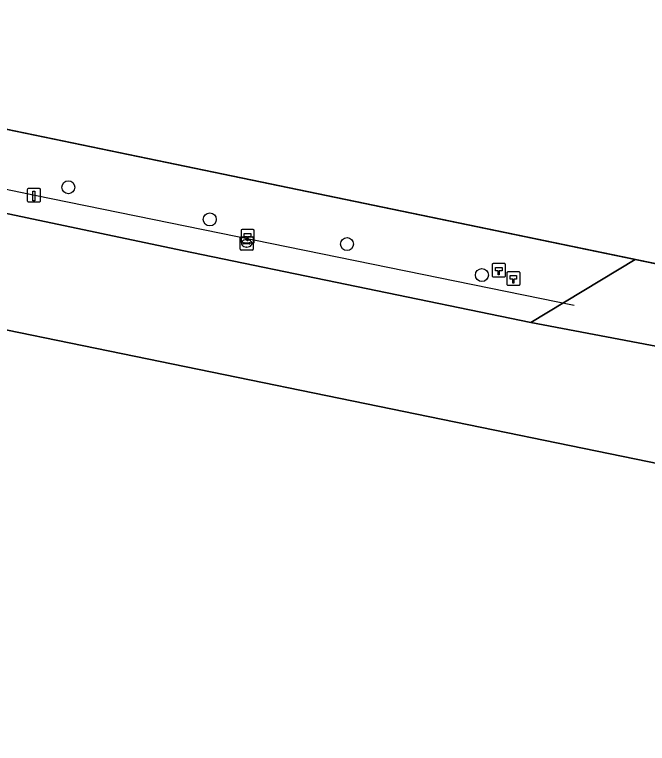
# Model space of a CAD drawing. Extents: x 157692 to 159674, y 381452 to 383291.
# Drawn here: x 159015.7 to 159063.4, y 382768.6 to 382823.6 of the extents above; entities that cross this region are included whole.
import ezdxf

# ---------------------------------------------------------------- set-up
doc = ezdxf.new("R2010")
doc.units = 0
for name, color, linetype in [('IMGEO_Boom', 7, 'Continuous'), ('IMGEO_Brandkraan', 7, 'Continuous'), ('IMGEO_Erf', 7, 'Continuous'), ('IMGEO_Groenvoorziening', 7, 'Continuous'), ('IMGEO_Hectometerpaal', 7, 'Continuous'), ('IMGEO_Hek', 7, 'Continuous'), ('IMGEO_Kademuur', 7, 'Continuous'), ('IMGEO_Muur', 7, 'Continuous'), ('IMGEO_Paal', 7, 'Continuous'), ('IMGEO_Rijbaan_lokaal_open', 7, 'Continuous'), ('IMGEO_Voetpad_open', 7, 'Continuous'), ('IMGEO_Waterloop', 7, 'Continuous')]:
    doc.layers.add(name, color=color, linetype=linetype)

msp = doc.modelspace()

# ---------------------------------------------------------------- linework, layer by layer
at = {"layer": 'IMGEO_Boom'}
for centre in [(159019.74, 382810.546), (159030.4, 382808.117), (159040.739, 382806.256), (159050.901, 382803.926)]:
    msp.add_circle(centre, 0.489, dxfattribs=at)
at = {"layer": 'IMGEO_Brandkraan'}
for p, q in [((159032.677, 382805.887), (159032.677, 382806.739)), ((159032.752, 382806.813), (159033.604, 382806.813)), ((159033.165, 382806.593), (159033.19, 382806.593)), ((159033.678, 382806.739), (159033.678, 382805.887)), ((159032.936, 382806.307), (159032.936, 382806.319)), ((159033.374, 382806.27), (159032.976, 382806.27)), ((159032.979, 382806.356), (159033.377, 382806.356)), ((159033.188, 382806.033), (159033.163, 382806.033)), ((159033.42, 382806.319), (159033.42, 382806.307)), ((159033.604, 382805.813), (159032.752, 382805.813))]:
    msp.add_line(p, q, dxfattribs=at)
for points in [[(159032.677, 382805.887), (159032.677, 382806.739)], [(159032.752, 382806.813), (159033.604, 382806.813)], [(159033.678, 382806.739), (159033.678, 382805.887)], [(159033.604, 382805.813), (159032.752, 382805.813)]]:
    msp.add_lwpolyline(points, dxfattribs=at)
for centre, radius, start, end in [((159032.754, 382806.737), 0.0765, 91.552, 178.448), ((159032.754, 382806.737), 0.0765, 91.552, 178.448), ((159033.602, 382806.737), 0.0765, 1.552, 88.448), ((159033.602, 382806.737), 0.0765, 1.552, 88.448), ((159032.976, 382806.316), 0.0403, 85.8775, 175.7526), ((159032.973, 382806.306), 0.0366, 178.938, 274.7102), ((159033.377, 382806.313), 0.043, 264.8664, 352.4533), ((159033.381, 382806.318), 0.0386, 1.7309, 96.639), ((159032.754, 382805.889), 0.0765, 181.552, 268.448), ((159032.754, 382805.889), 0.0765, 181.552, 268.448), ((159033.602, 382805.889), 0.0765, 271.552, 358.448), ((159033.602, 382805.889), 0.0765, 271.552, 358.448)]:
    msp.add_arc(centre, radius, start, end, dxfattribs=at)
for centre, major_axis, ratio, start_param, end_param in [((159033.164, 382806.313), (-0.387, 0.002), 0.722429, 4.712389, 7.853982), ((159033.189, 382806.313), (-0.39, 0.002), 0.717154, 1.570796, 4.712389)]:
    msp.add_ellipse(centre, major_axis=major_axis, ratio=ratio, start_param=start_param, end_param=end_param, dxfattribs=at)
at = {"layer": 'IMGEO_Erf'}
msp.add_lwpolyline([(158976.329, 382822.928), (159062.464, 382805.102), (159069.146, 382803.719), (159101.423, 382797.039), (159123.808, 382811.144), (159123.666, 382811.372), (159136.77, 382819.61), (159144.149, 382856.052), (159147.951, 382874.828), (159145.262, 382875.329), (159145.753, 382877.537), (159130.17, 382880.533), (159132.806, 382894.242), (159148.928, 382891.142), (159147.202, 382882.164), (159149.318, 382881.703), (159152.118, 382895.439), (159149.011, 382900.867)], dxfattribs=at)
at = {"layer": 'IMGEO_Groenvoorziening'}
msp.add_lwpolyline([(158976.384, 382817.252), (158977.263, 382816.652), (158978.317, 382816.204), (159010.545, 382809.529), (159028.328, 382805.768), (159054.58, 382800.357), (159062.464, 382805.102), (158976.329, 382822.928)], dxfattribs=at)
at = {"layer": 'IMGEO_Hectometerpaal'}
for p, q in [((159032.751, 382807.265), (159032.751, 382806.424)), ((159032.751, 382807.265), (159032.751, 382806.424)), ((159033.667, 382807.349), (159032.826, 382807.349)), ((159033.667, 382807.349), (159032.826, 382807.349)), ((159033.751, 382806.433), (159033.751, 382807.274)), ((159033.751, 382806.433), (159033.751, 382807.274)), ((159032.835, 382806.349), (159033.676, 382806.349)), ((159032.835, 382806.349), (159033.676, 382806.349)), ((159051.673, 382804.705), (159051.673, 382803.864)), ((159051.673, 382804.705), (159051.673, 382803.864)), ((159052.589, 382804.789), (159051.748, 382804.789)), ((159052.589, 382804.789), (159051.748, 382804.789)), ((159052.673, 382803.873), (159052.673, 382804.714)), ((159052.673, 382803.873), (159052.673, 382804.714)), ((159052.776, 382804.079), (159052.776, 382803.238)), ((159052.776, 382804.079), (159052.776, 382803.238)), ((159053.692, 382804.163), (159052.851, 382804.163)), ((159053.692, 382804.163), (159052.851, 382804.163)), ((159053.776, 382803.247), (159053.776, 382804.088)), ((159053.776, 382803.247), (159053.776, 382804.088)), ((159051.757, 382803.789), (159052.598, 382803.789)), ((159051.757, 382803.789), (159052.598, 382803.789)), ((159052.86, 382803.163), (159053.701, 382803.163)), ((159052.86, 382803.163), (159053.701, 382803.163))]:
    msp.add_line(p, q, dxfattribs=at)
for points in [[(159033.276, 382806.493), (159033.216, 382806.493), (159033.216, 382806.798), (159032.996, 382806.798), (159032.996, 382807.067), (159033.496, 382807.067), (159033.496, 382806.798), (159033.276, 382806.798), (159033.276, 382806.493)], [(159052.198, 382803.933), (159052.138, 382803.933), (159052.138, 382804.238), (159051.918, 382804.238), (159051.918, 382804.507), (159052.418, 382804.507), (159052.418, 382804.238), (159052.198, 382804.238), (159052.198, 382803.933)], [(159053.301, 382803.307), (159053.241, 382803.307), (159053.241, 382803.612), (159053.021, 382803.612), (159053.021, 382803.881), (159053.521, 382803.881), (159053.521, 382803.612), (159053.301, 382803.612), (159053.301, 382803.307)]]:
    msp.add_lwpolyline(points, dxfattribs=at)
for centre, start, end in [((159032.829, 382807.271), 92.4484, 184.2845), ((159032.829, 382807.271), 92.4484, 184.2845), ((159033.673, 382807.271), 2.4484, 94.2845), ((159033.673, 382807.271), 2.4484, 94.2845), ((159032.829, 382806.427), 182.4484, 274.2845), ((159032.829, 382806.427), 182.4484, 274.2845), ((159033.673, 382806.427), 272.4484, 4.2845), ((159033.673, 382806.427), 272.4484, 4.2845), ((159051.751, 382804.711), 92.4484, 184.2845), ((159051.751, 382804.711), 92.4484, 184.2845), ((159052.595, 382804.711), 2.4484, 94.2845), ((159052.595, 382804.711), 2.4484, 94.2845), ((159051.751, 382803.867), 182.4484, 274.2845), ((159051.751, 382803.867), 182.4484, 274.2845), ((159052.595, 382803.867), 272.4484, 4.2845), ((159052.595, 382803.867), 272.4484, 4.2845), ((159052.854, 382804.085), 92.4484, 184.2845), ((159052.854, 382804.085), 92.4484, 184.2845), ((159053.698, 382804.085), 2.4484, 94.2845), ((159053.698, 382804.085), 2.4484, 94.2845), ((159052.854, 382803.241), 182.4484, 274.2845), ((159052.854, 382803.241), 182.4484, 274.2845), ((159053.698, 382803.241), 272.4484, 4.2845), ((159053.698, 382803.241), 272.4484, 4.2845)]:
    msp.add_arc(centre, 0.0779, start, end, dxfattribs=at)
at = {"layer": 'IMGEO_Hek'}
msp.add_lwpolyline([(158979.583, 382817.798), (159017.212, 382809.949), (159057.844, 382801.651)], dxfattribs=at)
at = {"layer": 'IMGEO_Kademuur'}
msp.add_lwpolyline([(159081.738, 382786.108), (158971.559, 382808.727), (158891.125, 382825.279), (158889.455, 382823.657), (158714.041, 382859.777), (158698.558, 382862.688), (158698.381, 382861.8), (158697.19, 382855.841), (158679.569, 382859.717), (158677.661, 382860.108), (158670.723, 382861.53), (158668.832, 382861.918), (158667.38, 382862.293), (158665.511, 382861.642), (158662.446, 382860.748), (158661.871, 382860.662), (158660.585, 382860.422), (158659.568, 382860.432), (158658.719, 382860.474), (158657.835, 382860.627), (158656.023, 382861.029), (158652.412, 382861.772)], dxfattribs=at)
at = {"layer": 'IMGEO_Muur'}
msp.add_lwpolyline([(159101.423, 382797.039), (158976.329, 382822.928)], dxfattribs=at)
at = {"layer": 'IMGEO_Paal'}
for p, q in [((159017.564, 382810.44), (159016.723, 382810.44)), ((159017.564, 382810.44), (159016.723, 382810.44)), ((159016.648, 382810.356), (159016.648, 382809.515)), ((159016.648, 382810.356), (159016.648, 382809.515)), ((159017.648, 382809.524), (159017.648, 382810.365)), ((159017.648, 382809.524), (159017.648, 382810.365)), ((159016.732, 382809.44), (159017.573, 382809.44)), ((159016.732, 382809.44), (159017.573, 382809.44))]:
    msp.add_line(p, q, dxfattribs=at)
msp.add_lwpolyline([(159017.063, 382810.253), (159017.223, 382810.253), (159017.223, 382809.52), (159017.063, 382809.52), (159017.063, 382810.253)], dxfattribs=at)
for centre, start, end in [((159016.726, 382810.362), 92.4484, 184.2845), ((159016.726, 382810.362), 92.4484, 184.2845), ((159017.57, 382810.362), 2.4484, 94.2845), ((159017.57, 382810.362), 2.4484, 94.2845), ((159016.726, 382809.518), 182.4484, 274.2845), ((159016.726, 382809.518), 182.4484, 274.2845), ((159017.57, 382809.518), 272.4484, 4.2845), ((159017.57, 382809.518), 272.4484, 4.2845)]:
    msp.add_arc(centre, 0.0779, start, end, dxfattribs=at)
at = {"layer": 'IMGEO_Rijbaan_lokaal_open'}
for points in [[(159054.58, 382800.357), (159028.328, 382805.768), (159010.545, 382809.529), (158978.317, 382816.204), (158977.263, 382816.652), (158976.384, 382817.252), (158975.573, 382817.805), (158963.542, 382826.975), (158961.722, 382828.07), (158948.239, 382831.158), (158947.381, 382827.011), (158953.44, 382825.756), (158972.032, 382811.376), (158971.559, 382808.727), (159081.738, 382786.108), (159082.386, 382785.984), (159089.131, 382784.692), (159088.907, 382785.158), (159089.957, 382784.947)], [(159084.147, 382794.761), (159081.109, 382795.336), (159074.092, 382796.664), (159054.58, 382800.357)]]:
    msp.add_lwpolyline(points, dxfattribs=at)
at = {"layer": 'IMGEO_Voetpad_open'}
msp.add_lwpolyline([(159069.146, 382803.719), (159062.464, 382805.102), (159054.58, 382800.357), (159074.092, 382796.664)], close=True, dxfattribs=at)
at = {"layer": 'IMGEO_Waterloop'}
msp.add_lwpolyline([(159116.612, 382726.617), (159102.949, 382750), (159098.036, 382758.407), (159097.543, 382759.252), (159096.763, 382760.586), (159096.22, 382761.514), (159085.781, 382778.842), (159085.988, 382778.946), (159085.952, 382779.007), (159087.96, 382780.23), (159087.06, 382781.709), (159084.971, 382780.467), (159084.903, 382780.602), (159081.738, 382786.108), (158971.559, 382808.727)], dxfattribs=at)

doc.saveas('drawing.dxf')
